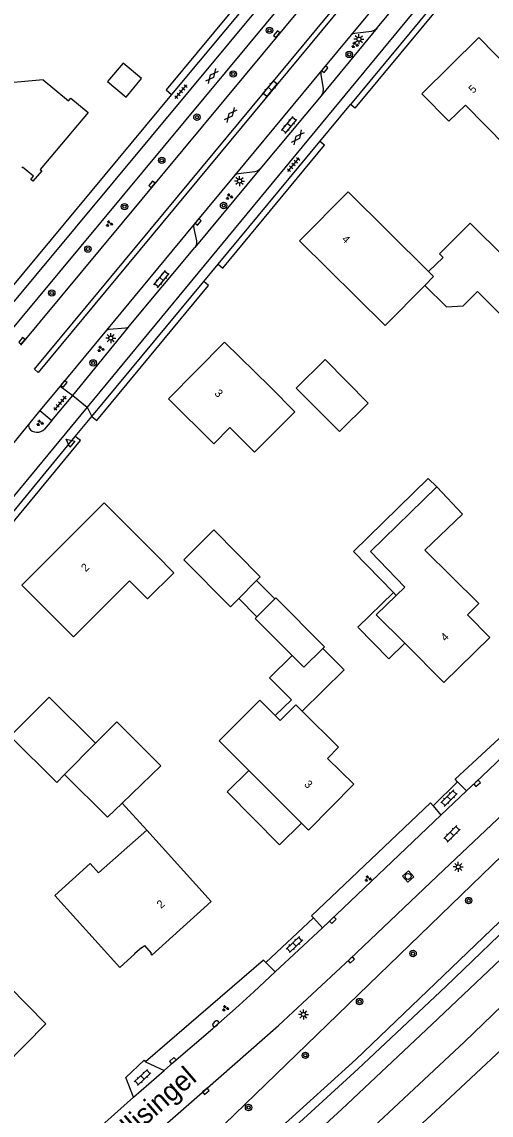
# Model space of a CAD drawing. Extents: x 137999 to 141000, y 397500 to 400501.
# Drawn here: x 138186.2 to 138244.8, y 398733.9 to 398870.5 of the extents above; entities that cross this region are included whole.
import ezdxf

# ---------------------------------------------------------------- set-up
doc = ezdxf.new("R2010")
doc.units = 0
for name, color, linetype in [('gg-afsc-erfafscheiding', 7, 'Continuous'), ('gg-afsc-hekwerk', 7, 'Continuous'), ('gg-afsc-muur', 7, 'Continuous'), ('gg-anno-huisnummerreeks BGT', 7, 'Continuous'), ('gg-anno-openbare ruimte label', 7, 'Continuous'), ('gg-bbg-bijgebouw', 7, 'Continuous'), ('gg-bbg-gedigitaliseerde bebouwing', 7, 'Continuous'), ('gg-bbg-gedigitaliseerde bijgebouw', 7, 'Continuous'), ('gg-bbg-hoofdgebouw', 7, 'Continuous'), ('gg-bbg-luifel en loopbrug', 7, 'Continuous'), ('gg-bbg-tussenscheiding', 7, 'Continuous'), ('gg-knt-verharding', 7, 'Continuous'), ('gg-knt-verharding nz', 7, 'Continuous'), ('gt-grn-groengrens', 7, 'Continuous'), ('gt-grn-weggrens', 7, 'Continuous'), ('gt-symb-boom', 7, 'Continuous'), ('gt-symb-brandkraan', 7, 'Continuous'), ('gt-symb-gesloten verharding', 7, 'Continuous'), ('gt-symb-groenvak', 7, 'Continuous'), ('gt-symb-klinker verharding', 7, 'Continuous'), ('gt-symb-kolk', 7, 'Continuous'), ('gt-symb-lichtmast', 7, 'Continuous'), ('gt-symb-rioolschacht', 7, 'Continuous'), ('gt-symb-tegel verharding', 7, 'Continuous'), ('gt-symb-waterafsluiter', 7, 'Continuous'), ('gx-grn-maaiveld', 7, 'Continuous')]:
    doc.layers.add(name, color=color, linetype=linetype)

# ---------------------------------------------------------------- blocks, each defined once
blk = doc.blocks.new('gt0-TEG1')
at = {"layer": 'gt-symb-tegel verharding'}
for p, q in [((-1.13, 0), (1.12, 0)), ((-0.9, -0.25), (-0.9, 0.25)), ((-0.45, -0.25), (-0.45, 0.25)), ((0, -0.25), (0, 0.25)), ((0.45, -0.25), (0.45, 0.25)), ((0.9, -0.25), (0.9, 0.25))]:
    blk.add_line(p, q, dxfattribs=at)
blk = doc.blocks.new('gt0-KL1')
at = {"layer": 'gt-symb-klinker verharding'}
for p, q in [((-1.15, 0.3), (1.15, 0.3)), ((-1, -0.3), (-1, 0.3)), ((-0.5, 0.3), (-0.5, 0.45)), ((0, -0.3), (0, 0.3)), ((0.5, 0.3), (0.5, 0.45)), ((1, -0.3), (1, 0.3)), ((-1.15, -0.3), (1.15, -0.3)), ((-0.5, -0.45), (-0.5, -0.3)), ((0.5, -0.45), (0.5, -0.3))]:
    blk.add_line(p, q, dxfattribs=at)
blk = doc.blocks.new('gt0-GESVH1')
at = {"layer": 'gt-symb-gesloten verharding'}
for p, q in [((-0.99, -0.26), (0.01, 0.24)), ((0.01, -0.26), (-0.99, 0.24)), ((0.01, 0.24), (1.01, -0.26)), ((1.01, 0.24), (0.01, -0.26))]:
    blk.add_line(p, q, dxfattribs=at)
blk = doc.blocks.new('gt0-BOOM')
at = {"layer": 'gt-symb-boom'}
for radius in [0.4, 0.2]:
    blk.add_circle((0, 0), radius, dxfattribs=at)
blk = doc.blocks.new('gt0-KOLK')
at = {"layer": 'gt-symb-kolk'}
blk.add_lwpolyline([(0, 0), (0.37, 0), (0.37, 0.4), (-0.38, 0.4), (-0.38, 0), (0, 0)], dxfattribs=at)
blk = doc.blocks.new('gt0-GRVAK')
at = {"layer": 'gt-symb-groenvak'}
for p, q in [((-0.11, 0.19), (-0.23, 0.24)), ((-0.18, 0.15), (0.09, 0.15)), ((-0.09, 0.21), (-0.16, 0.32)), ((-0.05, 0.21), (-0.05, 0.39)), ((0, 0.21), (0.06, 0.32)), ((0.02, 0.19), (0.13, 0.24)), ((0.26, -0.05), (0.2, 0.06)), ((0.31, -0.05), (0.31, 0.13)), ((0.35, -0.05), (0.41, 0.06)), ((-0.24, -0.23), (-0.36, -0.18)), ((-0.32, -0.26), (-0.05, -0.26)), ((-0.23, -0.21), (-0.29, -0.09)), ((-0.18, -0.2), (-0.18, -0.02)), ((-0.14, -0.21), (-0.07, -0.09)), ((-0.12, -0.23), (0, -0.18)), ((0.24, -0.07), (0.12, -0.02)), ((0.17, -0.11), (0.44, -0.11)), ((0.37, -0.07), (0.49, -0.02))]:
    blk.add_line(p, q, dxfattribs=at)
blk = doc.blocks.new('gt0-LMAST')
at = {"layer": 'gt-symb-lichtmast'}
for p, q in [((-0.18, 0.17), (-0.45, 0.44)), ((0, 0.25), (0, 0.62)), ((0.17, 0.17), (0.44, 0.44)), ((-0.25, 0), (-0.63, 0)), ((-0.18, -0.18), (-0.45, -0.45)), ((0, -0.25), (0, -0.63)), ((0.44, -0.45), (0.17, -0.18)), ((0.25, 0), (0.62, 0))]:
    blk.add_line(p, q, dxfattribs=at)
blk.add_circle((0, 0), 0.25, dxfattribs=at)
blk = doc.blocks.new('gt0-WAFSL')
at = {"layer": 'gt-symb-waterafsluiter'}
for p, q in [((-0.5, -0.33), (0, 0.67)), ((0, 0.67), (0.5, -0.33)), ((0.5, -0.33), (-0.5, -0.33))]:
    blk.add_line(p, q, dxfattribs=at)
blk = doc.blocks.new('gt0-BR')
at = {"layer": 'gt-symb-brandkraan'}
for centre, radius, start, end in [((-0.24, 0), 0.206, 107.5669, 252.4331), ((0.6, -2.66), 3, 106.892, 107.5669), ((0, -0.69), 0.938, 73.108, 106.892), ((-0.6, -2.66), 3, 72.4331, 73.108), ((0.24, 0), 0.206, 287.567, 72.4331), ((0.6, 2.66), 3, 252.4331, 253.108), ((0, 0.69), 0.938, 253.108, 286.8921), ((-0.6, 2.66), 3, 286.8921, 287.567)]:
    blk.add_arc(centre, radius, start, end, dxfattribs=at)
blk = doc.blocks.new('gt0-RS')
at = {"layer": 'gt-symb-rioolschacht'}
blk.add_lwpolyline([(-0.5, -0.5), (0.5, -0.5), (0.5, 0.5), (-0.5, 0.5)], close=True, dxfattribs=at)
blk.add_circle((0, 0), 0.375, dxfattribs=at)

msp = doc.modelspace()

# ---------------------------------------------------------------- linework, layer by layer
at = {"layer": 'gg-afsc-erfafscheiding'}
for points in [[(138240.59, 398775.58), (138240.27, 398775.91), (138255.1, 398789.59)], [(138237.51, 398772.55), (138237.19, 398772.93), (138222.35, 398758.81), (138222.57, 398758.58)], [(138216.64, 398753.01), (138216.35, 398753.3), (138201.6, 398740.6)]]:
    msp.add_lwpolyline(points, dxfattribs=at)
at = {"layer": 'gg-afsc-hekwerk'}
msp.add_line((138227.78, 398859.71), (138239.74, 398874.14), dxfattribs=at)
at = {"layer": 'gg-afsc-muur'}
msp.add_line((138201.79, 398769.52), (138198.7, 398772.91), dxfattribs=at)
at = {"layer": 'gg-bbg-bijgebouw'}
for p, q in [((138198.7, 398772.91), (138203.52, 398777.56)), ((138196.87, 398771.14), (138198.7, 398772.91))]:
    msp.add_line(p, q, dxfattribs=at)
msp.add_lwpolyline([(138242.15, 398845.35), (138238.33, 398841.51), (138238.77, 398841.08), (138236.96, 398839.31)], dxfattribs=at)
at = {"layer": 'gg-bbg-gedigitaliseerde bebouwing'}
for p, q in [((138217.16, 398824.92), (138211.49, 398830.51)), ((138241.2, 398809.01), (138237.97, 398812.4)), ((138202.89, 398803.97), (138196.44, 398810.4)), ((138232.93, 398798.86), (138230.43, 398796.42)), ((138221.19, 398784.38), (138225.72, 398779.89)), ((138221.08, 398770.41), (138214.53, 398776.97)), ((138201.79, 398769.52), (138195.74, 398764.21))]:
    msp.add_line(p, q, dxfattribs=at)
for points in [[(138239.5, 398858.09), (138241.55, 398860.11), (138246.62, 398854.99), (138251.66, 398859.98), (138243.23, 398868.53)], [(138188.82, 398863.26), (138181.91, 398862.62), (138182.26, 398858.82), (138178.76, 398858.49), (138179.08, 398855.07), (138178.81, 398855.05)], [(138188.82, 398863.26), (138192.01, 398860.64), (138192.27, 398860.96), (138194.44, 398859.17)], [(138220.83, 398843.13), (138231.52, 398832.57), (138236.48, 398837.58)], [(138217.16, 398824.92), (138220.27, 398821.8), (138215.21, 398816.76), (138212.14, 398819.84)], [(138204.46, 398823.41), (138210.12, 398817.8), (138212.14, 398819.84)], [(138232.93, 398798.86), (138234.01, 398799.9), (138229.69, 398804.33), (138237.97, 398812.4)], [(138202.89, 398803.97), (138205.15, 398801.69), (138201.85, 398798.41), (138199.59, 398800.68)], [(138186.17, 398800.13), (138192.62, 398793.7), (138199.59, 398800.68)], [(138214.53, 398776.97), (138210.8, 398780.71), (138215.88, 398785.77), (138217.81, 398783.84)], [(138217.81, 398783.84), (138218.44, 398783.21), (138220.39, 398785.18), (138221.19, 398784.38)], [(138190.29, 398761.36), (138194.7, 398765.36), (138195.74, 398764.21)]]:
    msp.add_lwpolyline(points, dxfattribs=at)
at = {"layer": 'gg-bbg-gedigitaliseerde bijgebouw'}
for p, q in [((138215.48, 398800.71), (138213.25, 398798.45)), ((138215.51, 398796.18), (138217.77, 398798.41)), ((138215.32, 398795.99), (138215.51, 398796.18)), ((138219.91, 398791.35), (138215.32, 398795.99)), ((138191.51, 398776.5), (138190.52, 398775.5)), ((138196.87, 398771.14), (138191.51, 398776.5))]:
    msp.add_line(p, q, dxfattribs=at)
for points in [[(138196.88, 398863.04), (138199.18, 398861.11), (138201.11, 398863.41), (138198.81, 398865.34), (138196.88, 398863.04)], [(138236.48, 398837.58), (138239.18, 398834.9), (138241.29, 398835.04), (138243.06, 398836.82), (138246.93, 398832.96), (138250.75, 398836.8), (138242.15, 398845.35)], [(138220.44, 398824.76), (138224.03, 398828.33), (138229.43, 398822.89), (138225.85, 398819.32), (138220.44, 398824.76)], [(138206.38, 398803.31), (138210.12, 398807.03), (138215.94, 398801.17), (138215.48, 398800.71)], [(138213.25, 398798.45), (138212.23, 398797.42), (138206.38, 398803.31)], [(138217.77, 398798.41), (138217.9, 398798.54), (138223.95, 398792.43), (138223.75, 398792.24)], [(138223.75, 398792.24), (138221.36, 398789.88), (138219.91, 398791.35)], [(138190.52, 398775.5), (138184.72, 398781.26), (138189.57, 398786.14), (138195.37, 398780.38)], [(138195.37, 398780.38), (138198.03, 398783.06), (138203.52, 398777.56)]]:
    msp.add_lwpolyline(points, dxfattribs=at)
at = {"layer": 'gg-bbg-hoofdgebouw'}
for p, q in [((138220.83, 398843.13), (138226.9, 398849.26)), ((138236.96, 398839.31), (138226.9, 398849.26)), ((138204.46, 398823.41), (138211.49, 398830.51)), ((138186.17, 398800.13), (138196.44, 398810.4)), ((138233.99, 398792.87), (138230.43, 398796.42)), ((138238.87, 398787.99), (138233.99, 398792.87)), ((138221.95, 398769.55), (138221.08, 398770.41)), ((138209.82, 398760.63), (138201.79, 398769.52)), ((138209.82, 398760.63), (138202.41, 398753.93))]:
    msp.add_line(p, q, dxfattribs=at)
for points in [[(138243.23, 398868.53), (138236.13, 398861.51), (138239.5, 398858.09)], [(138194.44, 398859.17), (138188.46, 398852.06), (138188.65, 398851.9), (138187.52, 398850.6), (138187.29, 398850.8), (138187.63, 398851.21), (138186.26, 398852.34), (138186.16, 398852.26)], [(138243.22, 398797.83), (138236.49, 398804.52), (138241.2, 398809.01)], [(138238.87, 398787.99), (138244.6, 398793.58), (138241.8, 398796.45), (138243.22, 398797.83)], [(138221.95, 398769.55), (138227.61, 398775.26), (138224.34, 398778.5), (138225.72, 398779.89)], [(138190.29, 398761.36), (138198.41, 398752.37), (138200.29, 398754.07), (138200.25, 398754.11), (138201.14, 398754.92), (138201.18, 398754.87), (138201.46, 398755.12), (138202.31, 398754.17), (138202.24, 398754.12), (138202.41, 398753.93)], [(138174.69, 398749.52), (138175.56, 398748.61), (138169.82, 398742.92), (138175.63, 398737.01), (138180.61, 398741.92), (138181.52, 398741), (138182.29, 398741.78), (138183.96, 398740.07), (138189.16, 398745.32), (138179.93, 398754.71), (138174.69, 398749.52)]]:
    msp.add_lwpolyline(points, dxfattribs=at)
at = {"layer": 'gg-bbg-luifel en loopbrug'}
for p, q in [((138217.77, 398798.41), (138215.48, 398800.71)), ((138232.56, 398799.24), (138232.93, 398798.86)), ((138215.51, 398796.18), (138213.25, 398798.45))]:
    msp.add_line(p, q, dxfattribs=at)
for points in [[(138237.97, 398812.4), (138236.92, 398813.47), (138227.57, 398804.35), (138232.56, 398799.24)], [(138233.99, 398792.87), (138231.99, 398790.92), (138228.11, 398794.9), (138232.56, 398799.24)], [(138221.19, 398784.38), (138226.4, 398789.57), (138223.75, 398792.24)], [(138219.91, 398791.35), (138217.11, 398788.56), (138219.82, 398785.83), (138217.81, 398783.84)], [(138214.53, 398776.97), (138211.79, 398774.3), (138218.36, 398767.7), (138221.08, 398770.41)]]:
    msp.add_lwpolyline(points, dxfattribs=at)
at = {"layer": 'gg-bbg-tussenscheiding'}
msp.add_line((138195.37, 398780.38), (138191.51, 398776.5), dxfattribs=at)
msp.add_lwpolyline([(138236.48, 398837.58), (138237.59, 398838.69), (138236.96, 398839.31)], dxfattribs=at)
at = {"layer": 'gg-knt-verharding'}
for p, q in [((138231.56, 398891.4), (138180.34, 398829.77)), ((138224.5, 398885.05), (138204.87, 398861.42)), ((138241.6, 398886.16), (138227.3, 398868.9)), ((138230.52, 398869.74), (138242.86, 398884.6)), ((138244.54, 398883.21), (138194.3, 398822.37)), ((138182.57, 398829.28), (138220.45, 398874.86)), ((138239.19, 398874.65), (138227.21, 398860.19)), ((138221.43, 398872.77), (138185.99, 398830.13)), ((138230.52, 398869.74), (138223.55, 398861.28)), ((138227.3, 398868.9), (138223.63, 398864.47)), ((138223.63, 398864.47), (138212.78, 398851.37)), ((138204.87, 398861.42), (138179.05, 398830.34)), ((138223.55, 398861.28), (138215.87, 398852.08)), ((138223.38, 398855.57), (138227.21, 398860.19)), ((138227.78, 398859.71), (138227.21, 398860.19)), ((138210.67, 398840.24), (138223.38, 398855.57)), ((138212.78, 398851.37), (138207.68, 398845.22)), ((138215.87, 398852.08), (138207.78, 398842.32)), ((138207.68, 398845.22), (138196.73, 398832)), ((138199.56, 398832.47), (138207.78, 398842.32)), ((138208.88, 398838.08), (138210.67, 398840.24)), ((138194.9, 398821.22), (138208.88, 398838.08)), ((138196.73, 398832), (138190.93, 398824.99)), ((138192.51, 398823.83), (138199.47, 398832.38)), ((138199.47, 398832.38), (138199.56, 398832.47)), ((138190.93, 398824.99), (138188.42, 398821.96)), ((138190.93, 398824.99), (138192.51, 398823.83)), ((138189.89, 398820.69), (138192.51, 398823.83)), ((138194.3, 398822.37), (138175.58, 398799.69)), ((138188.42, 398821.96), (138187.14, 398820.42)), ((138188.42, 398821.96), (138189.89, 398820.69)), ((138192.83, 398818.72), (138194.9, 398821.22)), ((138189.89, 398820.69), (138189.01, 398819.63)), ((138176.5, 398798.83), (138192.83, 398818.72)), ((138240.59, 398775.58), (138237.51, 398772.55)), ((138241.68, 398774.43), (138240.59, 398775.58)), ((138237.51, 398772.55), (138238.49, 398771.42)), ((138223.72, 398757.35), (138238.49, 398771.42)), ((138216.64, 398753.01), (138222.57, 398758.58)), ((138222.57, 398758.58), (138223.72, 398757.35)), ((138217.8, 398751.82), (138216.64, 398753.01)), ((138201.6, 398740.6), (138203.92, 398739.51)), ((138200.09, 398736.16), (138183.8, 398721.65))]:
    msp.add_line(p, q, dxfattribs=at)
for points in [[(138188.2, 398826.72), (138187.74, 398827.1), (138235.82, 398885.14), (138236.32, 398884.78), (138188.2, 398826.72)], [(138227.3, 398868.9), (138227.51, 398869.03), (138227.75, 398869.09), (138229.85, 398869.35), (138230.22, 398869.48), (138230.52, 398869.74)], [(138223.63, 398864.47), (138223.51, 398864.21), (138223.5, 398863.92), (138223.79, 398862.14), (138223.76, 398861.68), (138223.55, 398861.28)], [(138215.87, 398852.08), (138215.6, 398851.86), (138215.27, 398851.76), (138213.22, 398851.53), (138212.99, 398851.48), (138212.78, 398851.37)], [(138207.68, 398845.22), (138207.62, 398844.96), (138207.64, 398844.7), (138207.97, 398843.15), (138207.97, 398842.71), (138207.78, 398842.32)], [(138196.73, 398832), (138197.07, 398832.11), (138199.09, 398832.28), (138199.47, 398832.38)], [(138187.14, 398820.42), (138187.01, 398820.1), (138187.07, 398819.76)], [(138187.13, 398717.67), (138189.56, 398719.82), (138201.03, 398730.07), (138209.01, 398737.07), (138218.23, 398745.11), (138227.17, 398753.46), (138238.85, 398764.59), (138246.31, 398771.63), (138264.77, 398789.18), (138275.77, 398799.74)], [(138256.32, 398788.31), (138242.87, 398775.52), (138241.68, 398774.43)], [(138205.14, 398718.92), (138206.01, 398719.67), (138216.91, 398729.43), (138228.15, 398739.7), (138239.11, 398750), (138259.02, 398769.15)], [(138203.92, 398739.51), (138205.15, 398740.59), (138210.02, 398744.77), (138212.83, 398747.24), (138215.13, 398749.32), (138217.8, 398751.82)], [(138200.09, 398736.16), (138199.15, 398738.64), (138201.42, 398740.79), (138201.6, 398740.6)]]:
    msp.add_lwpolyline(points, dxfattribs=at)
msp.add_arc((138188.09, 398820.49), 1.26, 215.3163, 316.6594, dxfattribs=at)
at = {"layer": 'gg-knt-verharding nz'}
for p, q in [((138187.14, 398820.42), (138184.64, 398817.3)), ((138241.68, 398774.43), (138238.49, 398771.42)), ((138217.8, 398751.82), (138223.72, 398757.35)), ((138200.09, 398736.16), (138203.92, 398739.51))]:
    msp.add_line(p, q, dxfattribs=at)
at = {"layer": 'gt-grn-groengrens'}
for points in [[(138223.75, 398885.64), (138204.17, 398862), (138204.87, 398861.42)], [(138210.67, 398840.24), (138211.28, 398839.74), (138223.97, 398855.09), (138223.38, 398855.57)], [(138339.6, 398847.9), (138315.93, 398825.34), (138286.83, 398797.3), (138267.71, 398779.05), (138227.89, 398740.88), (138209.41, 398724.16), (138198.99, 398714.88), (138197.42, 398713.39), (138195.09, 398712.22), (138194.1, 398711.78)], [(138324.5, 398844.23), (138300.05, 398819.99), (138282.21, 398801.27), (138206.31, 398727.81), (138192.11, 398714.03), (138194.1, 398711.78)], [(138194.9, 398821.22), (138195.54, 398820.69), (138209.49, 398837.58), (138208.88, 398838.08)], [(138176.5, 398798.83), (138177.04, 398798.32), (138193.47, 398818.19), (138192.83, 398818.72)]]:
    msp.add_lwpolyline(points, dxfattribs=at)
at = {"layer": 'gt-grn-weggrens'}
for p, q in [((138192.51, 398823.83), (138194.3, 398822.37)), ((138194.3, 398822.37), (138194.9, 398821.22))]:
    msp.add_line(p, q, dxfattribs=at)
at = {"layer": 'gx-grn-maaiveld'}
for points in [[(138499.41, 398982.66), (138489.92, 398973.85), (138478.64, 398963.66), (138469.4, 398955.25), (138460.33, 398947.22), (138453.63, 398941.07), (138444.67, 398932.82), (138432.98, 398921.77), (138417.26, 398906.59), (138399.64, 398889.59), (138385.05, 398875.64), (138367.17, 398858.32), (138349.33, 398841.16), (138333.87, 398826.24), (138316.88, 398810.07), (138304.82, 398798.46), (138292.22, 398786.3), (138279.23, 398773.8), (138267.43, 398762.44), (138257.96, 398753.35), (138247.34, 398743.36), (138238.39, 398734.96), (138228.54, 398725.85), (138219.7, 398717.86)], [(138331.36, 398835.18), (138326.09, 398830.18), (138318.67, 398823.07), (138300.21, 398805.36), (138285.72, 398791.49), (138272.63, 398778.84), (138261.36, 398768.06), (138249.15, 398756.41), (138237.38, 398745.26), (138226.14, 398734.68), (138217.26, 398726.5), (138212.23, 398721.95)], [(138216.13, 398719.81), (138226.91, 398729.53), (138241.45, 398743.11), (138254.33, 398755.53), (138259.88, 398760.84)]]:
    msp.add_lwpolyline(points, dxfattribs=at)

# ---------------------------------------------------------------- block references
at = {"layer": 'gt-symb-boom'}
for p in [(138217.09, 398869.44), (138227.05, 398866.43), (138212.56, 398863.99), (138208.03, 398858.6), (138203.64, 398853.2), (138198.98, 398847.42), (138211.36, 398847.56), (138194.41, 398842.12), (138189.9, 398836.63), (138195.07, 398827.9), (138241.96, 398760.74), (138235.02, 398754.12), (138228.34, 398748.12), (138221.57, 398741.4), (138214.48, 398734.89)]:
    msp.add_blockref('gt0-BOOM', p, dxfattribs=at)
at = {"layer": 'gt-symb-brandkraan', "rotation": 42.83117437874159}
msp.add_blockref('gt0-BR', (138210.37, 398745.36), dxfattribs=at)
at = {"layer": 'gt-symb-gesloten verharding'}
for p, rotation in [((138209.89, 398863.72), 51.00900595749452), ((138212.26, 398858.88), -128.99099404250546), ((138220.61, 398856.07), 51.009005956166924)]:
    msp.add_blockref('gt0-GESVH1', p, dxfattribs=dict(at, rotation=rotation))
at = {"layer": 'gt-symb-groenvak'}
for p in [(138227.74, 398867.61), (138212.06, 398848.67), (138197.07, 398845.28), (138196.01, 398829.63), (138188.41, 398820.4), (138229.38, 398763.47), (138211.58, 398747.28)]:
    msp.add_blockref('gt0-GRVAK', p, dxfattribs=at)
at = {"layer": 'gt-symb-klinker verharding'}
for p, rotation in [((138217.17, 398862.14), 50.11369967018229), ((138219.54, 398857.61), 49.98904227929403), ((138203.61, 398838.36), 49.98904227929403), ((138239.51, 398773.53), 44.8785250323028), ((138239.87, 398769.07), 44.87852503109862), ((138220.21, 398755.25), 43.05576962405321), ((138201.24, 398738.64), 43.05576962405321)]:
    msp.add_blockref('gt0-KL1', p, dxfattribs=dict(at, rotation=rotation))
at = {"layer": 'gt-symb-kolk'}
for p, rotation in [((138218.15, 398868.83), 50.27513747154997), ((138224.15, 398864.46), 50.35582504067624), ((138202.57, 398850.08), 50.27513747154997), ((138208.34, 398845.38), 50.59775871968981), ((138186.33, 398830.54), 50.275137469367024), ((138191.58, 398825.15), 50.59775872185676), ((138242.87, 398775.52), -136.42667706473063), ((138224.85, 398758.43), -136.45534337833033), ((138227.17, 398753.46), -136.3924504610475), ((138205.15, 398740.59), 41.4197501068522), ((138209.01, 398737.07), -138.90592776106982)]:
    msp.add_blockref('gt0-KOLK', p, dxfattribs=dict(at, rotation=rotation))
at = {"layer": 'gt-symb-lichtmast'}
for p in [(138228.26, 398868.33), (138213.35, 398850.62), (138197.27, 398831), (138240.67, 398764.94), (138221.33, 398746.51)]:
    msp.add_blockref('gt0-LMAST', p, dxfattribs=at)
at = {"layer": 'gt-symb-rioolschacht', "rotation": 41.48275249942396}
msp.add_blockref('gt0-RS', (138234.4, 398763.75), dxfattribs=at)
at = {"layer": 'gt-symb-tegel verharding'}
for p, rotation in [((138206.04, 398861.78), 49.98904227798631), ((138220.09, 398852.66), 49.98904227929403), ((138190.92, 398822.88), -129.35795692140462)]:
    msp.add_blockref('gt0-TEG1', p, dxfattribs=dict(at, rotation=rotation))
at = {"layer": 'gt-symb-waterafsluiter', "rotation": 50.59775872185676}
msp.add_blockref('gt0-WAFSL', (138192.2, 398817.95), dxfattribs=at)

# ---------------------------------------------------------------- texts
at = {"layer": 'gg-anno-huisnummerreeks BGT'}
for s, rotation, p in [('5', 44.7, (138242.53, 398861.5)), ('4', 315.3, (138226.04, 398843.26)), ('3', 315.3, (138210.15, 398824.02)), ('2', 45, (138194.15, 398801.74)), ('4', 44.3, (138239.05, 398793.05)), ('3', 315.2, (138221.35, 398775.18)), ('2', 42.1, (138203.55, 398759.68))]:
    msp.add_text(s, height=1, rotation=rotation, dxfattribs=at).set_placement(p)
at = {"layer": 'gg-anno-openbare ruimte label'}
msp.add_text('Corellisingel', height=2.5, rotation=40.9, dxfattribs=at).set_placement((138194.4, 398726.4))

doc.saveas('drawing.dxf')
